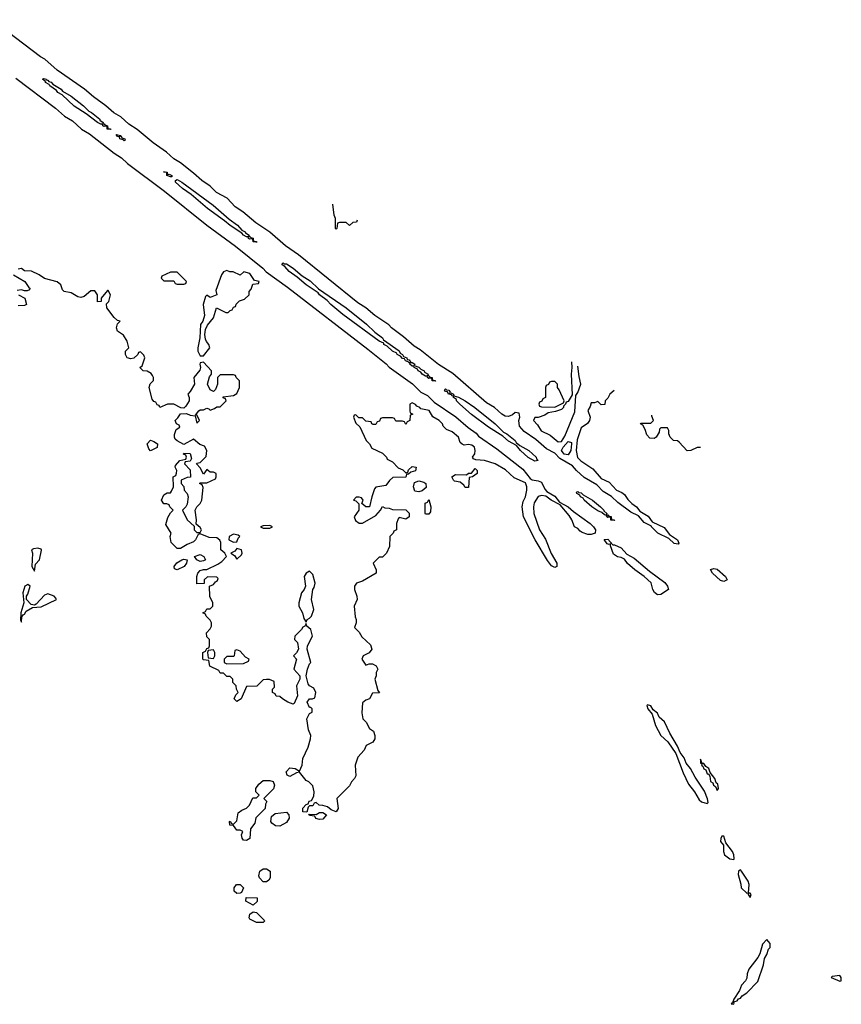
# Model space of a CAD drawing. Header units: inches. Extents: x 2380053 to 2584298, y 380219 to 546618.
# Tile 780 of 788: x 2481360 to 2486320, y 519507 to 525450. Entities that reach past the tile are written whole.
import ezdxf

# ---------------------------------------------------------------- set-up
doc = ezdxf.new("R2010")
doc.units = ezdxf.units.IN
doc.header["$MEASUREMENT"] = 0
doc.layers.add('C4581', color=7, linetype='Continuous')
doc.layers.add('C4582', color=7, linetype='Continuous')

msp = doc.modelspace()

# ---------------------------------------------------------------- linework, layer by layer
at = {"layer": 'C4581', "color": 2, "elevation": 54}
for points in [[(2485870, 519899), (2485844, 519870), (2485827.3, 519812.7), (2485816, 519790), (2485760.7, 519719.3), (2485751.6, 519691.6), (2485750, 519666), (2485742, 519650), (2485716.9, 519623.1), (2485704.7, 519590), (2485670, 519538), (2485663.6, 519516.4), (2485654, 519510), (2485670, 519507.3), (2485675.3, 519524.7), (2485690, 519527.3), (2485699, 519541), (2485710, 519544.9), (2485721.6, 519558.4), (2485750, 519576.3), (2485814.8, 519645.2), (2485850, 519746), (2485856.1, 519783.9), (2485870, 519807.3), (2485880, 519840), (2485889.4, 519850), (2485890, 519874)], [(2486310, 519680.9), (2486265.2, 519674.8), (2486258, 519670), (2486310, 519647), (2486319, 519650), (2486319.5, 519660.5), (2486319.5, 519670)]]:
    msp.add_lwpolyline(points, close=True, dxfattribs=at)
at = {"layer": 'C4582', "color": 2}
for points, elevation in [([(2484949.1, 523212.7), (2484947.5, 523212.5), (2484922, 523190), (2484910, 523166), (2484894, 523150), (2484892.7, 523127.3), (2484870, 523126), (2484850, 523146), (2484830, 523138), (2484810, 523138), (2484804.2, 523115.8), (2484789.3, 523090.7), (2484804.4, 523050), (2484800.5, 523030), (2484787.3, 523012.7), (2484750, 522987.3), (2484725.9, 522914.1), (2484719.7, 522850), (2484727.2, 522807.2), (2484746.9, 522786.9), (2484818.9, 522738.9), (2484870, 522680.7), (2484918.6, 522658.6), (2484962.8, 522610), (2484995.6, 522595.6), (2485010, 522584), (2485030, 522554.8), (2485054.8, 522530), (2485082.8, 522510), (2485103, 522483), (2485153, 522453), (2485178.5, 522418.5), (2485250, 522385.5), (2485283.4, 522343.4), (2485330.8, 522310), (2485338, 522290), (2485335.3, 522284.7), (2485310, 522289.4), (2485278.4, 522318.4), (2485212.3, 522350), (2485173.2, 522390), (2485173.2, 522393.2), (2485130, 522416), (2485095.1, 522455.1), (2485050, 522478), (2484970, 522535.6), (2484931.5, 522571.5), (2484882.2, 522602.2), (2484842.9, 522642.9), (2484767.4, 522687.4), (2484720.9, 522730), (2484697.7, 522757.7), (2484620.9, 522800.9), (2484590, 522834), (2484540.3, 522860.3), (2484475.5, 522915.5), (2484405.3, 522965.3), (2484376.6, 522996.6), (2484373.6, 523030), (2484379.5, 523050), (2484375.1, 523075.1), (2484350, 523079.3), (2484334.4, 523065.6), (2484310, 523055.4), (2484290, 523056.9), (2484269.7, 523069.7), (2484226, 523110), (2484177.8, 523137.8), (2483973.6, 523313.6), (2483888.3, 523368.3), (2483777.5, 523457.5), (2483740.3, 523480.3), (2483676.6, 523536.6), (2483603.7, 523590), (2483587.9, 523607.9), (2483503.6, 523663.6), (2483449.4, 523710), (2483401, 523741), (2483042, 524030), (2482964.8, 524084.8), (2482870, 524167), (2482784.5, 524224.5), (2482707, 524290), (2482660.5, 524320.5), (2482613.3, 524373.3), (2482547.7, 524407.7), (2482510, 524445.1), (2482458.6, 524478.6), (2482410, 524522.9), (2482330, 524585.1), (2482289.8, 524609.8), (2482247, 524650), (2482165.7, 524705.7), (2482070, 524787), (2482018.7, 524818.7), (2481970, 524862.9), (2481927.6, 524887.6), (2481880.7, 524930), (2481804.8, 524984.8), (2481750.8, 525030.8), (2481585.9, 525145.9), (2481512.4, 525212.4), (2481486, 525226), (2481189.8, 525449.8)], 50), ([(2481336.7, 525096.7), (2481576.7, 524916.7), (2481630, 524868.5), (2481678.6, 524838.6), (2481733.4, 524790), (2481781.2, 524761.2), (2481930, 524644.9), (2481975.2, 524615.2), (2482010, 524582.4), (2482234.4, 524414.4), (2482490, 524210.4), (2482663.4, 524083.4), (2482828, 523950), (2482847.7, 523927.7), (2482976.2, 523836.2), (2483461.8, 523461.8), (2483572.3, 523372.3), (2483590, 523352.7), (2483731.3, 523251.3), (2483782.4, 523202.4), (2483821.1, 523181.1), (2483861.2, 523141.2), (2483993.6, 523053.6), (2484067.9, 522987.9), (2484114.4, 522954.4), (2484130, 522937.1), (2484240.7, 522860.7), (2484397.6, 522737.6), (2484440.9, 522680.9), (2484452.7, 522672.7), (2484490, 522667), (2484510, 522658.4), (2484530, 522616), (2484542, 522602), (2484590, 522574), (2484618, 522538), (2484670.8, 522510), (2484702, 522482), (2484804, 522410), (2484824, 522390), (2484836, 522370), (2484834, 522350), (2484810, 522342), (2484790, 522342), (2484755.5, 522355.5), (2484742.7, 522362.7), (2484730, 522378), (2484708.9, 522388.9), (2484692.3, 522432.3), (2484677, 522457), (2484622, 522522), (2484569, 522550), (2484535.1, 522575.1), (2484510, 522578.7), (2484488.7, 522571.3), (2484466.3, 522533.7), (2484461.6, 522510), (2484463.5, 522470), (2484496.9, 522370), (2484534.5, 522314.5), (2484568.7, 522228.7), (2484601.6, 522170), (2484602.8, 522150), (2484590, 522142.9), (2484570, 522154.5), (2484546.3, 522186.3), (2484471.9, 522310), (2484400.7, 522450), (2484393.4, 522510), (2484398.6, 522541.4), (2484413.5, 522570), (2484420.3, 522610), (2484421.7, 522630), (2484413.6, 522653.6), (2484345.2, 522685.2), (2484292.7, 522732.7), (2484230, 522769.7), (2484166, 522790), (2484112.7, 522792.7), (2484099, 522799), (2484093.2, 522810), (2484107.3, 522830), (2484109.6, 522850), (2484105.1, 522870), (2484090, 522881.3), (2484070, 522885.6), (2484042.7, 522882.7), (2484030, 522888), (2484019, 522899), (2484009, 522930), (2483970, 522962.7), (2483935.5, 522975.5), (2483916, 522996), (2483912.3, 523010), (2483892, 523030), (2483853.6, 523053.6), (2483831.3, 523091.3), (2483782, 523102), (2483775.3, 523110), (2483757.2, 523117.2), (2483750, 523128), (2483730, 523138), (2483714, 523130), (2483714, 523090), (2483718, 523078), (2483734, 523070), (2483718, 523062), (2483714, 523030), (2483698, 523022), (2483690, 523006), (2483682, 523022), (2483670, 523026), (2483630, 523026), (2483622, 523042), (2483610, 523046), (2483550, 523046), (2483538, 523042), (2483532.7, 523027.3), (2483518, 523022), (2483510, 523006), (2483492.7, 523007.3), (2483486, 523010), (2483482, 523022), (2483450, 523026), (2483430, 523046), (2483407.3, 523047.3), (2483390, 523066), (2483378, 523062), (2483374, 523050), (2483390, 523014), (2483412.7, 522992.7), (2483452, 522910), (2483472, 522890), (2483484.7, 522864.7), (2483550, 522834), (2483574, 522810), (2483578, 522798), (2483610, 522782), (2483645.4, 522745.4), (2483672.7, 522732.7), (2483690, 522714), (2483702, 522718), (2483707.3, 522732.7), (2483730, 522754), (2483754, 522750), (2483750, 522728), (2483722, 522718), (2483706, 522706), (2483694, 522706), (2483690.7, 522689.3), (2483612.7, 522687.3), (2483591.6, 522668.4), (2483570, 522638), (2483510, 522628), (2483502, 522618), (2483486, 522570), (2483470.7, 522509.3), (2483449.3, 522509.3), (2483426, 522530), (2483434, 522550), (2483423.1, 522563.1), (2483410, 522568.7), (2483392, 522568), (2483374, 522550), (2483390, 522546), (2483407.3, 522527.3), (2483408, 522490), (2483378.8, 522450), (2483387.5, 522427.5), (2483410, 522411), (2483430, 522411.3), (2483510, 522458), (2483538, 522490), (2483550, 522511.3), (2483563.6, 522503.6), (2483590, 522502), (2483610, 522494), (2483690, 522492), (2483711, 522471), (2483711.3, 522450), (2483690, 522435.3), (2483650, 522446), (2483643.6, 522436.4), (2483634, 522410), (2483634, 522370), (2483618, 522362), (2483614, 522350), (2483594, 522330), (2483592, 522270), (2483574, 522230), (2483550, 522206), (2483530, 522206), (2483494, 522170), (2483512, 522130), (2483511.1, 522108.9), (2483430, 522062), (2483394, 522050), (2483382, 522030), (2483381, 522010), (2483396, 521970), (2483398, 521950), (2483378, 521910), (2483385.4, 521845.4), (2483392, 521830), (2483392, 521810), (2483382, 521782), (2483410, 521754), (2483425.4, 521725.4), (2483476.8, 521676.8), (2483486, 521650), (2483470, 521628), (2483434, 521610), (2483424.7, 521590), (2483450, 521554), (2483470, 521562), (2483490, 521562), (2483512, 521550), (2483522, 521530), (2483512, 521510), (2483512, 521490), (2483504.7, 521470), (2483522, 521402), (2483532, 521388), (2483490, 521386), (2483472, 521350), (2483450, 521342), (2483430, 521326), (2483426, 521266), (2483432, 521230), (2483450.9, 521210.9), (2483471.6, 521171.6), (2483495.3, 521155.3), (2483504.7, 521130), (2483504.7, 521110), (2483492, 521090), (2483452, 521070), (2483439.8, 521040.2), (2483400.7, 520999.3), (2483384.7, 520950), (2483390, 520886), (2483382, 520870), (2483362, 520850), (2483350, 520826), (2483274, 520750), (2483282, 520690), (2483270, 520668.7), (2483240.2, 520680.2), (2483219, 520699), (2483190, 520708), (2483168.4, 520708.4), (2483150, 520726), (2483138, 520722), (2483130, 520706), (2483110, 520706), (2483102, 520698), (2483094, 520666), (2483070, 520668), (2483070, 520692), (2483090, 520714), (2483102, 520718), (2483107.3, 520732.7), (2483122, 520738), (2483136.4, 520763.6), (2483138, 520790), (2483130, 520826), (2483106, 520850), (2483090, 520858), (2483050, 520909.2), (2483030, 520905.2), (2482990, 520882), (2482974, 520890), (2482968.7, 520910), (2482990, 520934.8), (2483022, 520930), (2483050, 520914), (2483066, 520950), (2483069.4, 520990), (2483100.9, 521059.1), (2483115.3, 521110), (2483118, 521130), (2483103.7, 521163.7), (2483094, 521230), (2483110, 521262), (2483126, 521270), (2483126, 521290), (2483118, 521298), (2483110, 521298), (2483095.3, 521330), (2483110, 521351), (2483128.4, 521351.6), (2483142, 521358), (2483148, 521390), (2483134.6, 521414.6), (2483110, 521429), (2483102, 521442), (2483089, 521490), (2483097, 521530), (2483110, 521562), (2483118, 521570), (2483095.6, 521650), (2483097.6, 521670), (2483126.6, 521730), (2483118, 521770), (2483094, 521790), (2483090, 521806), (2483082, 521790), (2483070, 521784), (2483062, 521770), (2483021, 521730), (2483018, 521710), (2483036.3, 521690), (2483042, 521650), (2483030, 521628), (2483012, 521610), (2483030.4, 521590), (2483014.8, 521530), (2483051, 521490), (2483051, 521470), (2483030.6, 521430), (2483036.3, 521370), (2483016.7, 521323.3), (2483010, 521318), (2482978, 521330), (2482946, 521350), (2482930, 521366), (2482907.3, 521367.3), (2482902, 521382), (2482886, 521390), (2482886, 521410), (2482898, 521422), (2482895.3, 521455.3), (2482867.3, 521467.3), (2482850, 521468), (2482830, 521466), (2482791.6, 521428.4), (2482730, 521426), (2482696, 521350), (2482670, 521334), (2482654, 521350), (2482664.7, 521375.3), (2482678, 521390), (2482668, 521410), (2482666, 521430), (2482646, 521450), (2482646, 521470), (2482630, 521486), (2482610, 521486), (2482590, 521506), (2482570, 521506), (2482562, 521522), (2482507.3, 521547.3), (2482502, 521582), (2482470, 521586), (2482466, 521590), (2482466, 521630), (2482482, 521638), (2482490, 521654), (2482502, 521658), (2482506, 521670), (2482506, 521710), (2482490, 521726), (2482488, 521750), (2482510, 521774), (2482518, 521790), (2482518, 521810), (2482510, 521826), (2482486, 521850), (2482482, 521862), (2482466, 521870), (2482482, 521878), (2482490, 521894), (2482510, 521894), (2482526, 521910), (2482526, 521930), (2482508, 521968), (2482506, 522030), (2482530, 522042), (2482542, 522058), (2482554.6, 522065.4), (2482558, 522078), (2482550, 522086), (2482492.7, 522087.3), (2482474, 522070), (2482472.7, 522047.3), (2482430, 522046), (2482428.7, 522090), (2482435.3, 522110), (2482450, 522124.7), (2482470, 522132), (2482490, 522132), (2482556.4, 522163.6), (2482580.4, 522179.6), (2482608, 522210), (2482598, 522230), (2482574, 522250), (2482574, 522294), (2482569, 522309), (2482550, 522322), (2482504.7, 522324.7), (2482450, 522346), (2482438, 522342), (2482422, 522310), (2482410, 522298), (2482370, 522282), (2482330, 522258), (2482310, 522258), (2482275.3, 522295.3), (2482269, 522330), (2482275.3, 522350), (2482243.1, 522403.1), (2482254, 522446), (2482270, 522474), (2482286, 522490), (2482266, 522510), (2482262, 522522), (2482248, 522528), (2482230, 522528.7), (2482215.3, 522550), (2482230, 522582), (2482250, 522594), (2482270, 522594), (2482276.4, 522603.6), (2482288, 522630), (2482286, 522690), (2482302, 522698), (2482307.3, 522712.7), (2482308, 522730), (2482298, 522750), (2482300.4, 522759.6), (2482326, 522790), (2482362, 522798), (2482366, 522810), (2482362, 522822), (2482348.4, 522828.4), (2482350, 522834), (2482390, 522832), (2482398, 522802), (2482390, 522786), (2482358, 522782), (2482354, 522770), (2482390, 522734), (2482391.6, 522688.4), (2482370, 522686), (2482334, 522670), (2482334, 522650), (2482351.6, 522631.6), (2482352, 522610), (2482371, 522591), (2482376, 522570), (2482370, 522526), (2482362, 522510), (2482342, 522490), (2482371.1, 522431.1), (2482414, 522394), (2482414, 522370), (2482430, 522354), (2482450, 522354), (2482458, 522370), (2482450, 522386), (2482426, 522406), (2482428, 522432), (2482419, 522490), (2482428.7, 522510), (2482448.7, 522530), (2482459, 522550), (2482467.3, 522627.3), (2482462, 522642), (2482446, 522650), (2482450, 522654), (2482490, 522654), (2482542, 522678), (2482546, 522690), (2482546, 522710), (2482530, 522718), (2482510, 522718), (2482490, 522735.3), (2482470, 522706), (2482450, 522746), (2482428, 522770), (2482430, 522774), (2482450, 522778), (2482486, 522814), (2482489.2, 522850), (2482476.5, 522876.5), (2482446.6, 522886.6), (2482410, 522918), (2482350, 522886), (2482310, 522908), (2482299, 522919), (2482294, 522930), (2482294.6, 522945.4), (2482304, 522976), (2482326, 522990), (2482322, 523002), (2482306, 523010), (2482298, 523030), (2482314, 523046), (2482330, 523072), (2482367.3, 523072.7), (2482390, 523062), (2482419.6, 523059.6), (2482430, 523014), (2482446, 523030), (2482430, 523066), (2482422, 523062), (2482442, 523090), (2482450, 523096), (2482470, 523096), (2482490, 523104.7), (2482502, 523102), (2482510, 523094), (2482536.4, 523103.6), (2482550, 523114), (2482570, 523114), (2482606, 523150), (2482602, 523162), (2482587.3, 523167.3), (2482587.3, 523172.7), (2482650, 523182), (2482670, 523194), (2482686, 523230), (2482686, 523270), (2482666, 523290), (2482662, 523302), (2482650, 523306), (2482570, 523306), (2482554, 523290), (2482554, 523250), (2482542, 523218), (2482530, 523206), (2482510, 523215.3), (2482493.2, 523250), (2482505.6, 523294.4), (2482518, 523310), (2482518, 523330), (2482470, 523382), (2482450, 523378), (2482446.8, 523370), (2482451.1, 523351.1), (2482446.4, 523333.6), (2482412, 523290), (2482416, 523250), (2482390, 523206), (2482374, 523190), (2482382, 523170), (2482382, 523150), (2482363.6, 523116.4), (2482350, 523106), (2482332.7, 523107.3), (2482290, 523128.7), (2482251.6, 523128.4), (2482206, 523110), (2482202, 523122), (2482190, 523126), (2482182, 523142), (2482170, 523146), (2482160.4, 523160.4), (2482142, 523230), (2482148.4, 523251.6), (2482167.3, 523272.7), (2482168, 523290), (2482162, 523302), (2482154, 523314), (2482130, 523328), (2482106, 523330), (2482086, 523350), (2482099, 523361), (2482115.3, 523410), (2482110, 523426), (2482090, 523446), (2482078, 523442), (2482074, 523430), (2482050, 523408), (2482030, 523402), (2482008, 523410), (2481998, 523430), (2481998, 523450), (2482018, 523470), (2482008.7, 523510), (2481986.3, 523546.3), (2481949.5, 523569.5), (2481944, 523590), (2481950, 523614), (2481966, 523630), (2481950, 523635.3), (2481930, 523652.7), (2481886, 523710), (2481884.7, 523735.3), (2481898, 523750), (2481908, 523790), (2481894.6, 523814.6), (2481890, 523815.3), (2481852, 523770), (2481851.1, 523748.9), (2481830, 523748), (2481828.7, 523790), (2481814, 523814), (2481790, 523814), (2481750, 523779.3), (2481730, 523773.2), (2481710, 523777.2), (2481670, 523800.9), (2481628, 523810), (2481619, 523819), (2481609, 523850), (2481586.8, 523866.8), (2481510, 523888.7), (2481478, 523910), (2481432.1, 523932.1), (2481390, 523934), (2481370, 523948.7), (2481350, 523944)], 50), ([(2483397, 524239.4), (2483392.7, 524227.3), (2483370, 524226), (2483350, 524208), (2483330, 524226), (2483290, 524226), (2483278, 524222), (2483274, 524190), (2483270, 524186), (2483266, 524190), (2483266, 524250), (2483258, 524270), (2483250.2, 524336.5)], 46), ([(2481322.8, 523910), (2481390.4, 523870.3), (2481414.4, 523834.4), (2481422, 523830), (2481419.6, 523820.4), (2481406, 523814), (2481390, 523812.7), (2481370, 523819.3), (2481345.4, 523814.6)], 50), ([(2481352, 523790), (2481391.3, 523770), (2481402, 523730), (2481390, 523724), (2481350, 523722)], 50), ([(2484690.2, 523384), (2484693, 523350), (2484688, 523310), (2484694.4, 523185.6), (2484670, 523146), (2484658, 523142), (2484654, 523130), (2484642, 523118), (2484642, 523110), (2484630, 523098), (2484594.8, 523085.2), (2484550, 523078), (2484530, 523064), (2484490, 523048.7), (2484470, 523048), (2484461, 523030), (2484485.1, 523005.1), (2484508.1, 522968.1), (2484562.2, 522942.2), (2484610, 522902), (2484630, 522904.9), (2484650, 522935.5), (2484710, 523084), (2484717.6, 523182.4), (2484730, 523199.1), (2484747.1, 523250), (2484736.9, 523296.9), (2484729.7, 523357.8)], 50), ([(2485470, 522868), (2485450, 522868), (2485411.1, 522848.9), (2485390, 522848.7), (2485340.4, 522900.4), (2485330, 522908), (2485306, 522910), (2485286, 522930), (2485278, 522950), (2485278, 522970), (2485270, 522986), (2485230, 522986), (2485222, 522978), (2485219.6, 522960.4), (2485202, 522930), (2485190, 522922), (2485164.7, 522924.7), (2485144.7, 522944.7), (2485136.4, 522976.4), (2485122, 523002), (2485108, 523010), (2485110, 523014), (2485170, 523014), (2485186, 523030), (2485176.4, 523056.4), (2485176.3, 523062.4)], 50)]:
    msp.add_lwpolyline(points, dxfattribs=dict(at, elevation=elevation))
for points, elevation in [([(2481523.6, 525083.6), (2481530, 525084.7), (2481536.8, 525076.8), (2481550, 525073), (2481560.4, 525060.4), (2481610.3, 525030.3), (2481618.5, 525018.5), (2481670, 524987.3), (2481744.9, 524930), (2481777.5, 524897.5), (2481794, 524890), (2481842.8, 524850), (2481843.5, 524843.5), (2481864.7, 524830), (2481862, 524822), (2481870, 524822), (2481874.8, 524814.8), (2481890.8, 524810), (2481891.6, 524791.6), (2481908.4, 524791.6), (2481910, 524788), (2481889, 524790), (2481887.3, 524807.3), (2481870, 524805.2), (2481862, 524810), (2481859, 524819), (2481850, 524819), (2481830, 524829.5), (2481762, 524882), (2481688.6, 524928.6), (2481615.5, 524995.5), (2481590, 525009.6), (2481582, 525022), (2481541.2, 525050), (2481538, 525058), (2481515.3, 525070), (2481516.4, 525076.4), (2481498, 525090), (2481505.2, 525094.8), (2481522, 525090)], 50), ([(2481990, 524718), (2481984.7, 524724.7), (2481965.2, 524730), (2481962, 524738), (2481966, 524746), (2481958, 524742), (2481950, 524745.2), (2481943.1, 524756.9), (2481970.8, 524750), (2481976.9, 524736.9), (2481994.8, 524730), (2481996.9, 524723.1)], 50), ([(2482252.7, 524512.7), (2482263.1, 524516.9), (2482278, 524510), (2482278, 524502), (2482270, 524502), (2482249.2, 524510), (2482248.4, 524528.4), (2482228, 524532), (2482251, 524530)], 50), ([(2482742, 524142), (2482750, 524142), (2482754.4, 524134.4), (2482770.3, 524130.3), (2482771.3, 524111.3), (2482788.7, 524111.3), (2482790, 524106), (2482788.9, 524108.9), (2482769, 524110), (2482767.3, 524127.3), (2482750, 524125.2), (2482742, 524130), (2482739, 524139), (2482730, 524139), (2482710, 524149.4), (2482701.2, 524161.2), (2482630, 524207), (2482596.6, 524236.6), (2482492.7, 524310), (2482394.8, 524394.8), (2482343.7, 524430), (2482301.2, 524470), (2482300.2, 524479.8), (2482310, 524484.7), (2482338.8, 524470), (2482527.3, 524330), (2482625.2, 524245.2), (2482674, 524210), (2482700.5, 524180.5), (2482721, 524170), (2482722.8, 524162.8), (2482744.7, 524150)], 50), ([(2483721, 523381), (2483730, 523381), (2483744.7, 523370), (2483742, 523362), (2483770, 523353.4), (2483780.5, 523340.5), (2483801, 523330), (2483802.8, 523322.8), (2483824.7, 523310), (2483822, 523302), (2483830, 523302), (2483834.4, 523294.4), (2483850.8, 523290), (2483851.6, 523271.6), (2483868.4, 523271.6), (2483870, 523268), (2483850, 523269.3), (2483847.3, 523287.3), (2483830, 523285.2), (2483822, 523290), (2483819, 523299), (2483810, 523299), (2483790, 523309.5), (2483782, 523322), (2483765.2, 523330), (2483760.4, 523340.4), (2483742, 523350), (2483739, 523359), (2483730, 523359), (2483715.3, 523370), (2483718, 523378), (2483710, 523378), (2483705.6, 523385.6), (2483689.2, 523390), (2483683.1, 523403.1), (2483670, 523406), (2483659.3, 523419.3), (2483639, 523430), (2483636.5, 523436.5), (2483610, 523449.5), (2483578.9, 523478.9), (2483559, 523490), (2483557.2, 523497.2), (2483530, 523509.5), (2483309.8, 523669.8), (2483238, 523730), (2483215.6, 523755.6), (2483169.7, 523789.7), (2483161.5, 523801.5), (2483088.6, 523848.6), (2483035.9, 523895.9), (2482986.6, 523930), (2482960.2, 523960.2), (2482945.2, 523970), (2482944, 523976), (2482950, 523982), (2482956.9, 523976.9), (2482970, 523976.3), (2483010.3, 523950.3), (2483064.1, 523904.1), (2483112.8, 523872.8), (2483164.5, 523824.5), (2483331.4, 523711.4), (2483452.7, 523612.7), (2483504.1, 523564.1), (2483550.3, 523530.3), (2483556.8, 523516.8), (2483650.3, 523450.3), (2483656.8, 523436.8), (2483670.8, 523430), (2483676.9, 523416.9), (2483696, 523410), (2483698, 523398), (2483710, 523396)], 50), ([(2482310, 523926), (2482270, 523926), (2482218, 523902), (2482214, 523890), (2482230, 523874), (2482290, 523874), (2482298, 523858), (2482310, 523854), (2482350, 523854), (2482362, 523858), (2482366, 523870)], 50), ([(2482610, 523935.3), (2482590, 523928), (2482578, 523910), (2482543.6, 523816.4), (2482550, 523788.7), (2482510, 523774), (2482490, 523788), (2482481, 523779), (2482466.8, 523730), (2482474.8, 523665.2), (2482466, 523630), (2482451.3, 523610), (2482447.3, 523530), (2482434.8, 523470), (2482436, 523450), (2482450, 523422), (2482470, 523422), (2482508.7, 523470), (2482502, 523490), (2482486.8, 523506.8), (2482481.5, 523521.5), (2482478, 523550), (2482480.9, 523579.1), (2482492.9, 523607.1), (2482529, 523650), (2482548, 523710), (2482603.6, 523683.6), (2482618, 523682), (2482630, 523694), (2482642, 523698), (2482650, 523714), (2482662, 523718), (2482667.3, 523732.7), (2482687.3, 523752.7), (2482716.4, 523763.6), (2482746, 523790), (2482746, 523810), (2482756.4, 523823.6), (2482767.3, 523852.7), (2482802, 523858), (2482806, 523870), (2482776.4, 523876.4), (2482750, 523917.2), (2482712.7, 523927.3), (2482690, 523908), (2482648.4, 523928.4), (2482628.9, 523928.9)], 50), ([(2484590, 523266), (2484570, 523266), (2484558, 523262), (2484552.7, 523247.3), (2484538, 523242), (2484534, 523230), (2484534, 523170), (2484518, 523162), (2484512.7, 523147.3), (2484498, 523142), (2484494, 523130), (2484498, 523118), (2484510, 523114), (2484590, 523112), (2484610, 523122), (2484642, 523138), (2484646, 523150), (2484616.4, 523216.4), (2484606, 523230), (2484606, 523250)], 50), ([(2483954, 523194), (2483962, 523198), (2483978, 523190), (2483979.6, 523180.4), (2483970, 523178), (2483965.6, 523185.6), (2483949.2, 523190), (2483943.1, 523203.1), (2483930, 523206), (2483924, 523216), (2483930, 523222), (2483936, 523216), (2483950, 523214), (2483958, 523202)], 50), ([(2484470, 522786), (2484428.3, 522808.3), (2484382.7, 522850), (2484359.3, 522879.3), (2484310, 522906.6), (2484277, 522937), (2484189.8, 522989.8), (2484087.2, 523067.3), (2484016, 523130), (2483997.2, 523150), (2483997.2, 523157.2), (2483978, 523170), (2483980.4, 523179.6), (2484009, 523171), (2484050, 523150.4), (2484107.3, 523110), (2484230.3, 523010.3), (2484280.9, 522960.9), (2484301, 522950), (2484350, 522910.7), (2484357.3, 522897.3), (2484379.6, 522879.6), (2484434, 522850), (2484477.3, 522810), (2484479.6, 522799.6), (2484490, 522788.7)], 50), ([(2482150, 522848.7), (2482139, 522859), (2482129.2, 522889.2), (2482150, 522911.3), (2482170, 522904.7), (2482191.3, 522890), (2482190, 522868.7)], 50), ([(2484670, 522824.5), (2484647.1, 522827.1), (2484629.8, 522850), (2484640.3, 522870), (2484670, 522903.7), (2484690, 522898.8), (2484691.6, 522890), (2484687.1, 522850)], 46), ([(2484050, 522626), (2484040.4, 522640.4), (2484018, 522658), (2483985.2, 522665.2), (2483978, 522670), (2483968.7, 522690), (2483990, 522704.7), (2484058, 522702), (2484070, 522712), (2484087.3, 522712.7), (2484110, 522742), (2484122, 522730), (2484122, 522710), (2484094, 522690), (2484074, 522686), (2484070, 522626)], 50), ([(2483770, 522600.7), (2483745.1, 522605.1), (2483736.2, 522630), (2483743.3, 522656.7), (2483770, 522666.4), (2483798.7, 522658.7), (2483812, 522650), (2483814.4, 522625.6), (2483790, 522606)], 50), ([(2484899.8, 522460.2), (2484890, 522461.2), (2484874.6, 522474.6), (2484850, 522485.1), (2484813.2, 522510), (2484766.6, 522550), (2484761.2, 522561.2), (2484745.2, 522570), (2484740.4, 522580.4), (2484724, 522590), (2484722, 522598), (2484730, 522602), (2484736, 522596), (2484750, 522594), (2484761.4, 522581.4), (2484817.3, 522550), (2484866.8, 522510), (2484886, 522490), (2484885.4, 522485.4), (2484904.7, 522470)], 50), ([(2483810, 522466), (2483808, 522470), (2483808.4, 522531.6), (2483822, 522538), (2483830, 522554), (2483842, 522510), (2483839.6, 522480.4), (2483830, 522466)], 50), ([(2484931.6, 522431.6), (2484948.4, 522431.6), (2484950, 522428), (2484929.2, 522430), (2484928, 522448), (2484910, 522446), (2484900.4, 522459.6), (2484910, 522462), (2484914.8, 522454.8), (2484930, 522450.7)], 50), ([(2482870, 522398), (2482830, 522395.3), (2482814, 522390), (2482830, 522382), (2482870, 522382), (2482886, 522390)], 50), ([(2482650, 522344), (2482624.7, 522330), (2482622, 522310), (2482650, 522296), (2482670, 522298), (2482679, 522321), (2482688, 522330), (2482679, 522339)], 50), ([(2484941, 522281), (2484950, 522281), (2484990, 522261.6), (2485024.1, 522224.1), (2485070, 522200.4), (2485161.5, 522121.5), (2485253.4, 522053.4), (2485270.6, 522030), (2485276, 522010), (2485230, 521981.2), (2485210, 521979), (2485192.1, 521992.1), (2485181.2, 522010), (2485171.5, 522051.5), (2485129.2, 522090), (2485072.7, 522130), (2485028.3, 522168.3), (2485010, 522194), (2484990, 522204.5), (2484967.9, 522207.9), (2484944.4, 522224.4), (2484926, 522274), (2484926, 522286), (2484918, 522282), (2484906.3, 522286.3), (2484888, 522312), (2484910, 522314.8)], 50), ([(2481470, 522260.9), (2481443, 522257), (2481431.3, 522250), (2481438, 522230), (2481434, 522150), (2481450, 522122), (2481455.3, 522164.7), (2481479, 522190), (2481492.1, 522247.9), (2481490, 522254)], 54), ([(2482670, 522258), (2482658.8, 522241.2), (2482634, 522230), (2482656.9, 522216.9), (2482670, 522194), (2482699, 522221), (2482702, 522230), (2482698, 522250)], 50), ([(2482310, 522129.2), (2482295.3, 522135.3), (2482293.2, 522150), (2482308.3, 522171.7), (2482338, 522190), (2482350, 522193), (2482371.3, 522190), (2482366.8, 522170), (2482353.4, 522150)], 50), ([(2482450, 522179.3), (2482428.7, 522190), (2482415.3, 522210), (2482450, 522222.8), (2482471, 522210), (2482482, 522190), (2482470, 522184)], 50), ([(2483110, 522121.2), (2483090, 522109.2), (2483078, 522090), (2483085.5, 522030), (2483077.3, 522010), (2483062, 521990), (2483044.9, 521930), (2483044.9, 521910), (2483066.7, 521870), (2483076, 521836), (2483090, 521814), (2483095.3, 521830), (2483110, 521837.3), (2483120.9, 521850), (2483135.1, 521890), (2483122, 521950), (2483129.2, 522010), (2483137, 522023), (2483142.7, 522050), (2483130, 522102)], 50), ([(2485610, 522059.5), (2485590, 522066), (2485542.7, 522110), (2485529.3, 522130.7), (2485550, 522137.3), (2485570, 522133), (2485620.5, 522090), (2485630, 522068.7)], 50), ([(2481410, 522041.2), (2481391.3, 522030), (2481378, 521990), (2481385.5, 521930), (2481366.8, 521870), (2481365.4, 521825.4), (2481370, 521814), (2481373.6, 521846.4), (2481381.2, 521858.8), (2481390, 521861), (2481399.5, 521880.5), (2481437, 521903), (2481490, 521906.3), (2481582, 521950), (2481578, 521958), (2481568.7, 521970), (2481530, 521983.7), (2481510, 521976), (2481458.5, 521921.5), (2481450, 521917.2), (2481430, 521921.2), (2481402, 521950), (2481402, 521970), (2481410, 521982), (2481424, 522030)], 54), ([(2482530, 521646), (2482498, 521642), (2482494, 521630), (2482498, 521598), (2482530, 521594), (2482538, 521610), (2482538, 521630)], 50), ([(2482670, 521646), (2482658, 521642), (2482654, 521610), (2482650, 521606), (2482610, 521606), (2482594, 521590), (2482594, 521570), (2482610, 521562), (2482710, 521564.7), (2482742, 521578), (2482746, 521590), (2482723.1, 521603.1), (2482690, 521638)], 50), ([(2485150, 521315.3), (2485146, 521310), (2485151.3, 521290), (2485177.5, 521257.5), (2485198.8, 521190), (2485230.8, 521130), (2485272.4, 521092.4), (2485320.4, 521020.4), (2485364, 520904), (2485396.8, 520836.8), (2485434, 520790), (2485460.7, 520740.7), (2485476, 520730), (2485510, 520718.8), (2485515.1, 520724.9), (2485512.6, 520747.4), (2485493.6, 520793.6), (2485437.3, 520877.3), (2485410, 520929.6), (2485383.5, 520963.5), (2485370, 520995.1), (2485346.6, 521026.6), (2485330, 521065.2), (2485283.5, 521143.5), (2485252.3, 521212.3), (2485220.4, 521240.4), (2485210, 521264), (2485183.7, 521283.7), (2485170, 521308.7)], 54), ([(2485470, 520986), (2485470, 520962), (2485479.6, 520959.6), (2485476, 520950), (2485484.1, 520944.1), (2485490, 520928), (2485502, 520922), (2485510, 520898.8), (2485518, 520898), (2485525.2, 520885.2), (2485530, 520851.3), (2485544.9, 520844.9), (2485548.4, 520830), (2485561, 520821), (2485570, 520798), (2485579, 520810), (2485575.1, 520835.1), (2485564, 520844), (2485555.3, 520870), (2485527.3, 520907.3), (2485519, 520930), (2485502.7, 520942.7), (2485490, 520961.2), (2485480.2, 520960.2)], 54), ([(2482730, 520495.3), (2482710, 520498), (2482702, 520510), (2482698, 520530), (2482706, 520550), (2482690, 520558), (2482670, 520558), (2482650, 520586), (2482628, 520588), (2482626, 520610), (2482630, 520612), (2482638, 520598), (2482650, 520594), (2482670, 520614), (2482678, 520662), (2482700.2, 520679.8), (2482728.9, 520691.1), (2482748, 520710), (2482767.3, 520752.7), (2482790, 520754), (2482806, 520770), (2482786, 520790), (2482786, 520810), (2482803.1, 520836.9), (2482830, 520858), (2482870, 520858), (2482890, 520852), (2482898, 520830), (2482892.7, 520807.3), (2482834, 520750), (2482852, 520732), (2482844.7, 520715.3), (2482842, 520690), (2482786.4, 520633.6), (2482779.6, 520600.4), (2482752.7, 520567.3), (2482750, 520508)], 50), ([(2482930, 520582.7), (2482904.5, 520584.5), (2482881.2, 520601.2), (2482876, 520610), (2482880.1, 520639.9), (2482901.5, 520658.5), (2482970, 520667.3), (2482984.9, 520650), (2482986, 520630), (2482970, 520604.5)], 50), ([(2483170, 520622), (2483148.4, 520628.4), (2483142, 520642), (2483110, 520646), (2483106, 520654), (2483150, 520652), (2483170, 520664.7), (2483190, 520664.7), (2483211.3, 520650), (2483190, 520624)], 50), ([(2485610, 520522), (2485598, 520522), (2485591.3, 520508.7), (2485591, 520490), (2485607.5, 520467.5), (2485608, 520430), (2485614, 520410), (2485646.3, 520386.3), (2485670, 520381), (2485673.4, 520386.6), (2485671.3, 520408.7), (2485663.5, 520430), (2485621.5, 520481.5)], 54), ([(2482830, 520246), (2482808, 520270), (2482803.1, 520283.1), (2482808.7, 520310), (2482830, 520324.7), (2482850, 520324.7), (2482871.3, 520310), (2482871.3, 520270), (2482863.6, 520256.4), (2482850, 520246)], 50), ([(2485710, 520318), (2485704.1, 520315.9), (2485698.8, 520310), (2485696.3, 520290), (2485713, 520233), (2485714.8, 520210), (2485750, 520178), (2485759.6, 520179.6), (2485758, 520170), (2485770, 520152), (2485776, 520170), (2485770, 520179), (2485760.2, 520180.2), (2485764.2, 520230), (2485757.6, 520250), (2485717, 520310)], 54), ([(2482670, 520175.3), (2482655.3, 520190), (2482654, 520210), (2482669, 520231), (2482691, 520231), (2482710.8, 520210.8), (2482698, 520182), (2482690, 520178)], 50), ([(2482770, 520106), (2482726, 520130), (2482727.3, 520152.7), (2482794, 520150), (2482792.7, 520127.3)], 50), ([(2482790, 520001.2), (2482750, 520022), (2482745.2, 520030), (2482749.1, 520050.9), (2482770, 520064.7), (2482790, 520062), (2482835.3, 520015.3), (2482838, 520010), (2482830, 520002)], 50)]:
    msp.add_lwpolyline(points, close=True, dxfattribs=dict(at, elevation=elevation))

doc.saveas('drawing.dxf')
